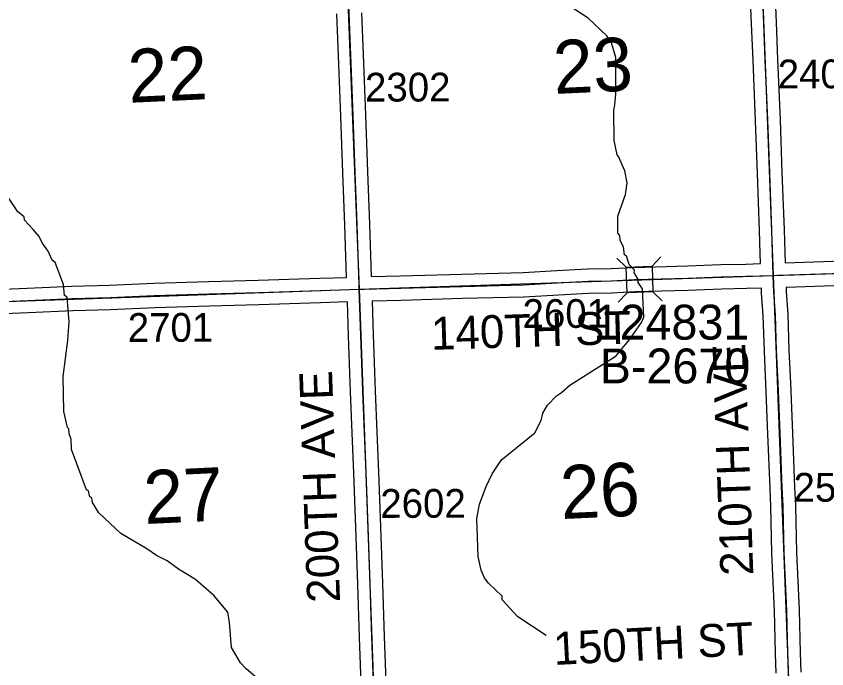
# Model space of a CAD drawing. Extents: x 128.7 to 185.5, y -21.4 to 12.6.
# Drawn here: x 143.086 to 145.06, y -0.332 to 1.257 of the extents above; entities that cross this region are included whole.
import ezdxf

# ---------------------------------------------------------------- set-up
doc = ezdxf.new("R2010")
doc.units = 0
for name, color, linetype in [('tdCoHydroRiver', 7, 'Continuous'), ('tdCoSecRdNmbr', 7, 'Continuous'), ('tdCoSecRdTxt', 7, 'Continuous'), ('tdCoSecRteBand', 7, 'Continuous'), ('tdCoSecRteCL', 7, 'Continuous'), ('tdCoSectLine', 7, 'Continuous'), ('tdCoSectNmbr', 7, 'Continuous'), ('tdCoStrucSec', 7, 'Continuous'), ('tdCoStrucSecCoName', 7, 'Continuous'), ('tdCoStrucSecFHWANum', 7, 'Continuous'), ('tdCoSurfGravel', 7, 'Continuous')]:
    doc.layers.add(name, color=color, linetype=linetype)

msp = doc.modelspace()

# ---------------------------------------------------------------- linework, layer by layer
at = {"layer": 'tdCoHydroRiver'}
for points in [[(144.3762, -0.2505), (144.3069, -0.2054), (144.2692, -0.164), (144.2689, -0.1546), (144.2347, -0.1226), (144.2264, -0.1102), (144.2179, -0.0916), (144.2105, -0.0587), (144.2075, 0.0343), (144.2142, 0.0693), (144.2302, 0.1124), (144.2449, 0.1429), (144.2675, 0.1768), (144.349, 0.2425), (144.3638, 0.273), (144.3679, 0.2905), (144.3799, 0.3098), (144.4013, 0.3326), (144.4136, 0.3409), (144.4335, 0.3589), (144.5464, 0.4305), (144.5798, 0.4711), (144.6084, 0.5114), (144.6143, 0.5243), (144.6105, 0.5936), (144.6005, 0.609), (144.6002, 0.6169), (144.5903, 0.6324), (144.5916, 0.6387), (144.5785, 0.6525), (144.5716, 0.6728), (144.5667, 0.6758), (144.5645, 0.6946), (144.5561, 0.7117), (144.5557, 0.7227), (144.5508, 0.7289), (144.551, 0.7699), (144.5698, 0.8226), (144.5736, 0.8512), (144.5679, 0.8809), (144.5526, 0.9152), (144.5493, 0.9198), (144.5418, 0.9543), (144.541, 1.0284), (144.5437, 1.0411), (144.546, 1.068), (144.5462, 1.1564), (144.5356, 1.1923), (144.524, 1.2093), (144.4784, 1.252), (144.4349, 1.2806)], [(143.6873, -0.3678), (143.645, -0.3313), (143.632, -0.3175), (143.6102, -0.2803), (143.6051, -0.219), (143.6011, -0.1939), (143.5682, -0.1539), (143.5227, -0.1144), (143.4809, -0.0889), (143.4534, -0.0693), (143.4277, -0.0559), (143.4035, -0.0394), (143.3407, -0.002), (143.287, 0.0483), (143.272, 0.0731), (143.2701, 0.0841), (143.2652, 0.0871), (143.2616, 0.1011), (143.2568, 0.1041), (143.2204, 0.2024), (143.2196, 0.2276), (143.2144, 0.24), (143.214, 0.2527), (143.2108, 0.2557), (143.2016, 0.2949), (143.2004, 0.38), (143.2117, 0.4672), (143.215, 0.5131), (143.2098, 0.5729), (143.2034, 0.5774), (143.2009, 0.6041), (143.1803, 0.6571), (143.1737, 0.6632), (143.1636, 0.685), (143.1487, 0.705), (143.1419, 0.7206), (143.1271, 0.7374), (143.1059, 0.7604), (143.1056, 0.7683), (143.0894, 0.7804), (143.0512, 0.8391)]]:
    msp.add_lwpolyline(points, dxfattribs=at)
at = {"layer": 'tdCoSecRteBand'}
for points in [[(143.9502, 0.6231), (144.0214, 0.6249), (144.171, 0.6293), (144.1711, 0.6293), (144.1712, 0.6293), (144.3199, 0.633), (144.4025, 0.6377), (144.4767, 0.6419), (144.4773, 0.6419), (144.4779, 0.6419), (144.5337, 0.6429), (144.5902, 0.6456), (144.5905, 0.6456), (144.5907, 0.6456), (144.7204, 0.6496), (144.8012, 0.6523), (144.8014, 0.6523), (144.8015, 0.6523), (144.8628, 0.6537), (144.8983, 0.6549), (144.8974, 0.6799), (144.8974, 0.6799), (144.8974, 0.68), (144.8957, 0.7346), (144.8905, 0.8739), (144.8905, 0.874), (144.8905, 0.874), (144.8863, 1.0026), (144.8799, 1.1492), (144.8799, 1.1492), (144.8799, 1.1493), (144.8765, 1.239), (144.8725, 1.3352)], [(144.9325, 1.3376), (144.9364, 1.2415), (144.9364, 1.2414), (144.9364, 1.2414), (144.9399, 1.1517), (144.9463, 1.005), (144.9463, 1.0049), (144.9463, 1.0047), (144.9505, 0.8761), (144.9557, 0.7368), (144.9557, 0.7367), (144.9557, 0.7366), (144.9574, 0.6819), (144.9583, 0.6568), (144.9584, 0.6568), (144.9584, 0.6568)], [(143.9264, 1.265), (143.9313, 1.1429), (143.9313, 1.1429), (143.9313, 1.1429), (143.9363, 1.0161), (143.9363, 1.016), (143.9363, 1.016), (143.941, 0.8777), (143.9461, 0.7506), (143.9461, 0.7504), (143.9462, 0.7503), (143.9502, 0.6231)], [(142.8959, 0.5869), (142.9945, 0.5899), (143.1129, 0.5945), (143.2216, 0.5995), (143.2218, 0.5995), (143.222, 0.5995), (143.3133, 0.6024), (143.4207, 0.6071), (143.4208, 0.6071), (143.421, 0.6071), (143.5544, 0.6113), (143.5545, 0.6113), (143.5546, 0.6113), (143.6746, 0.6145), (143.8249, 0.619), (143.8902, 0.6212), (143.8903, 0.6212), (143.8862, 0.7483), (143.881, 0.8754), (143.881, 0.8755), (143.881, 0.8756), (143.8763, 1.0139), (143.8714, 1.1405), (143.8665, 1.2625)], [(144.9584, 0.6568), (145.0982, 0.6611)], [(144.9366, -0.3422), (144.9344, -0.2953), (144.9344, -0.2949), (144.9344, -0.2945), (144.9324, -0.1908), (144.926, -0.0506), (144.926, -0.0503), (144.926, -0.0499), (144.9236, 0.0631), (144.9214, 0.1073), (144.9214, 0.1074), (144.9213, 0.1076), (144.9159, 0.2395), (144.9159, 0.2395), (144.9159, 0.2396), (144.9112, 0.362), (144.9075, 0.4416), (144.9075, 0.4417), (144.9075, 0.4419), (144.9046, 0.528), (144.9009, 0.583), (144.9009, 0.5835), (144.9009, 0.5839), (144.9005, 0.5948), (144.9005, 0.5949), (144.8646, 0.5938), (144.8645, 0.5938), (144.8644, 0.5938), (144.8031, 0.5923), (144.7223, 0.5896), (144.7223, 0.5896), (144.7222, 0.5896), (144.5928, 0.5856), (144.5361, 0.5829), (144.5356, 0.5829), (144.5352, 0.5829), (144.4795, 0.5819), (144.4059, 0.5778), (144.4059, 0.5778), (144.3228, 0.5731), (144.3223, 0.5731), (144.3218, 0.5731), (144.1727, 0.5694), (144.0231, 0.5649), (144.023, 0.5649), (144.023, 0.5649), (143.9523, 0.5631), (143.9553, 0.4809), (143.9553, 0.4809), (143.9553, 0.4809), (143.96, 0.345), (143.9637, 0.2447), (143.9676, 0.1469), (143.9676, 0.1468), (143.9676, 0.1468), (143.9725, 0.0141), (143.9777, -0.124), (143.9777, -0.1241), (143.9777, -0.1242), (143.9817, -0.2533), (143.9866, -0.3854)], [(145.1001, 0.6012), (144.9604, 0.5968), (144.9608, 0.5865), (144.9645, 0.5315), (144.9645, 0.531), (144.9645, 0.5305), (144.9675, 0.4442), (144.9712, 0.3647), (144.9712, 0.3646), (144.9712, 0.3644), (144.9759, 0.2419), (144.9813, 0.1102), (144.9835, 0.0657), (144.9835, 0.0652), (144.9835, 0.0648), (144.986, -0.0483), (144.9924, -0.1885), (144.9924, -0.1889), (144.9924, -0.1893), (144.9944, -0.2929), (144.9966, -0.3396)], [(143.9266, -0.3876), (143.9217, -0.2554), (143.9217, -0.2553), (143.9217, -0.2552), (143.9177, -0.1261), (143.9126, 0.0119), (143.9126, 0.0119), (143.9126, 0.0119), (143.9076, 0.1445), (143.9037, 0.2424), (143.9037, 0.2424), (143.9037, 0.2425), (143.9, 0.3428), (143.9, 0.3429), (143.9, 0.3429), (143.8953, 0.4788), (143.8923, 0.5613), (143.8269, 0.559), (143.8269, 0.559), (143.8268, 0.559), (143.6764, 0.5546), (143.6763, 0.5546), (143.6763, 0.5546), (143.5563, 0.5514), (143.4231, 0.5472), (143.3158, 0.5425), (143.3156, 0.5425), (143.3154, 0.5425), (143.2241, 0.5395), (143.1156, 0.5346), (143.1155, 0.5346), (143.1154, 0.5346), (142.9968, 0.5299)]]:
    msp.add_lwpolyline(points, dxfattribs=at)
at = {"layer": 'tdCoSecRteCL'}
for points in [[(144.9294, 0.6259), (144.9274, 0.6809), (144.9257, 0.7357), (144.9205, 0.875), (144.9163, 1.0037), (144.9099, 1.1505), (144.9064, 1.2402), (144.9025, 1.3364), (144.8976, 1.4555), (144.8931, 1.565), (144.8911, 1.6347)], [(143.9212, 0.5923), (143.9209, 0.6031), (143.9162, 0.7494), (143.911, 0.8766), (143.9063, 1.015), (143.9014, 1.1417), (143.8964, 1.2638), (143.8895, 1.4125), (143.8836, 1.5558), (143.8818, 1.6026)], [(144.9294, 0.6259), (144.9401, 0.6262), (145.0991, 0.6312), (145.2027, 0.6346), (145.3154, 0.6383), (145.439, 0.6432), (145.5369, 0.6469), (145.6464, 0.6499), (145.7771, 0.6531), (145.9092, 0.6566), (145.9241, 0.6571)], [(143.9212, 0.5923), (143.9337, 0.5927), (144.0222, 0.5949), (144.1719, 0.5993), (144.3211, 0.603), (144.4042, 0.6077), (144.4784, 0.6119), (144.5347, 0.6129), (144.5916, 0.6156), (144.7213, 0.6196), (144.8022, 0.6223), (144.8636, 0.6238), (144.9294, 0.6259)], [(144.9678, -0.3774), (144.9666, -0.341), (144.9644, -0.2939), (144.9624, -0.1898), (144.956, -0.0493), (144.9535, 0.0642), (144.9513, 0.1088), (144.9459, 0.2407), (144.9412, 0.3633), (144.9375, 0.443), (144.9346, 0.5295), (144.9309, 0.585), (144.9294, 0.6259)], [(142.4172, 0.5655), (142.4644, 0.5641), (142.5211, 0.5631), (142.5934, 0.5619), (142.7455, 0.5587), (142.8962, 0.5569), (142.9956, 0.5599), (143.1142, 0.5646), (143.223, 0.5695), (143.3144, 0.5725), (143.422, 0.5772), (143.5554, 0.5813), (143.6755, 0.5845), (143.8259, 0.589), (143.9212, 0.5923)], [(143.9577, -0.4181), (143.9566, -0.3865), (143.9517, -0.2543), (143.9477, -0.1251), (143.9426, 0.013), (143.9376, 0.1457), (143.9337, 0.2436), (143.93, 0.3439), (143.9253, 0.4798), (143.9212, 0.5923)]]:
    msp.add_lwpolyline(points, dxfattribs=at)
at = {"layer": 'tdCoSectLine'}
for points in [[(144.8907, 1.6347), (144.929, 0.6259)], [(143.8814, 1.6026), (143.9209, 0.5923)], [(144.929, 0.6259), (145.9237, 0.6571)], [(143.9209, 0.5923), (144.929, 0.6259)], [(144.929, 0.6259), (144.9674, -0.3774)], [(142.9003, 0.5571), (143.9209, 0.5923)], [(143.9209, 0.5923), (143.9573, -0.4181)]]:
    msp.add_lwpolyline(points, dxfattribs=at)
at = {"layer": 'tdCoStrucSec'}
for p, q in [((144.5714, 0.6463), (144.5486, 0.6678)), ((144.634, 0.6482), (144.6555, 0.671)), ((144.5733, 0.5838), (144.5519, 0.561)), ((144.6359, 0.5857), (144.6587, 0.5642))]:
    msp.add_line(p, q, dxfattribs=at)
msp.add_lwpolyline([(144.5714, 0.6463), (144.634, 0.6482), (144.6359, 0.5857), (144.5733, 0.5838)], close=True, dxfattribs=at)
at = {"layer": 'tdCoSurfGravel'}
for points in [[(144.9294, 0.6259), (144.9274, 0.6809), (144.9257, 0.7357), (144.9205, 0.875), (144.9163, 1.0037), (144.9099, 1.1505), (144.9064, 1.2402), (144.9025, 1.3364), (144.8976, 1.4555), (144.8931, 1.565), (144.8911, 1.6347), (144.8902, 1.6674), (144.8855, 1.781), (144.8818, 1.8935), (144.8773, 2.0173), (144.8724, 2.1426), (144.8697, 2.2656), (144.866, 2.4114), (144.8613, 2.5354), (144.8591, 2.5888), (144.8579, 2.6332), (144.8572, 2.6403)], [(143.9566, -0.3865), (143.9517, -0.2543), (143.9477, -0.1251), (143.9426, 0.013), (143.9376, 0.1457), (143.9337, 0.2436), (143.93, 0.3439), (143.9253, 0.4798), (143.9212, 0.5923), (143.9209, 0.6031), (143.9162, 0.7494), (143.911, 0.8766), (143.9063, 1.015), (143.9014, 1.1417), (143.8964, 1.2638)], [(143.9212, 0.5923), (143.9337, 0.5927), (144.0222, 0.5949), (144.1719, 0.5993), (144.3211, 0.603), (144.4042, 0.6077), (144.4784, 0.6119), (144.5347, 0.6129), (144.5916, 0.6156), (144.7213, 0.6196), (144.8022, 0.6223), (144.8636, 0.6238), (144.9294, 0.6259), (144.9401, 0.6262), (145.0991, 0.6312)], [(144.9678, -0.3774), (144.9666, -0.341), (144.9644, -0.2939), (144.9624, -0.1898), (144.956, -0.0493), (144.9535, 0.0642), (144.9513, 0.1088), (144.9459, 0.2407), (144.9412, 0.3633), (144.9375, 0.443), (144.9346, 0.5295), (144.9309, 0.585), (144.9294, 0.6259)], [(142.4172, 0.5655), (142.4644, 0.5641), (142.5211, 0.5631), (142.5934, 0.5619), (142.7455, 0.5587), (142.8962, 0.5569), (142.9956, 0.5599), (143.1142, 0.5646), (143.223, 0.5695), (143.3144, 0.5725), (143.422, 0.5772), (143.5554, 0.5813), (143.6755, 0.5845), (143.8259, 0.589), (143.9212, 0.5923)]]:
    msp.add_lwpolyline(points, dxfattribs=at)

# ---------------------------------------------------------------- texts
at = {"layer": 'tdCoSecRdNmbr'}
for s, rotation, p in [('2402', 0.1102, (144.9401, 1.0813)), ('2302', 0.1095, (143.9352, 1.0491)), ('2601', 0.1098, (144.3188, 0.498)), ('2701', 0.109, (143.3574, 0.4641)), ('2502', 0.1102, (144.9787, 0.075)), ('2602', 0.1095, (143.9724, 0.0357))]:
    msp.add_text(s, height=0.07, rotation=rotation, dxfattribs=at).set_placement(p)
at = {"layer": 'tdCoSecRdTxt'}
for s, rotation, p in [('140TH ST', 1.789, (144.097, 0.4446)), ('210TH AVE', 92, (144.8808, -0.1035)), ('200TH AVE', 92, (143.8745, -0.1694)), ('150TH ST', 2.9473, (144.3959, -0.3226))]:
    msp.add_text(s, height=0.08, rotation=rotation, dxfattribs=at).set_placement(p)
at = {"layer": 'tdCoSectNmbr'}
for s, rotation, p in [('23', 2.6622, (144.3963, 1.0676)), ('22', 2.6614, (143.3607, 1.0461)), ('27', 2.6614, (143.399, 0.0206)), ('26', 2.6622, (144.4134, 0.0327))]:
    msp.add_text(s, height=0.13, rotation=rotation, dxfattribs=at).set_placement(p)
at = {"layer": 'tdCoStrucSecCoName'}
msp.add_text('B-2670', height=0.085, dxfattribs=at).set_placement((144.5068, 0.363))
at = {"layer": 'tdCoStrucSecFHWANum'}
msp.add_text('124831', height=0.085, dxfattribs=at).set_placement((144.4916, 0.4697))

doc.saveas('drawing.dxf')
